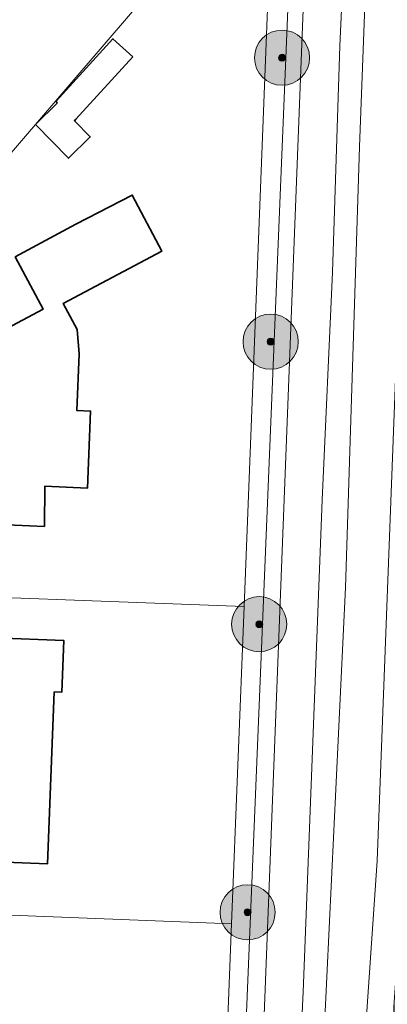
# Model space of a CAD drawing. Header units: metres. Extents: x 163628 to 167855, y 402678 to 405435.
# Tile 345 of 656: x 167422 to 167449, y 404739 to 404810. Entities that reach past the tile are written whole.
import ezdxf

# ---------------------------------------------------------------- set-up
doc = ezdxf.new("R2010")
doc.units = ezdxf.units.M
doc.layers.get('0').update_dxf_attribs({"lineweight": 25})
for name, color, linetype, lineweight in [('X-CA190022.004-UO-BGT_Ondergrond$0$GE_317_WGDVoetpad_Vlak_GEM', 253, 'Continuous', 9), ('X-CA190022.004-UO-BGT_Ondergrond$0$GE_401_OTDErf_Vlak_GEM', 253, 'Continuous', 9), ('X-CA190022.004-UO-BGT_Ondergrond$0$GE_502_WTDWaterloop_Vlak_GEM', 253, 'Continuous', 9), ('X-CA190022.004-UO-BGT_Ondergrond$0$GE_541_OWTOever_slootkant_Vlak_GEM', 253, 'Continuous', 9), ('X-CA190022.004-UO-BGT_Ondergrond$0$GE_601_PNDgrondvlakpand_Vlak_MV_GEM', 34, 'Continuous', 35), ('X-CA190022.004-UO-DWM_Beplanting$0$B-WE-GR-BOOM-S AFKOMSTIG UIT BGT', 252, 'Continuous', 0), ('X-CA190022.004-UO-KAD_Percelen$0$B-WE-KG-GRENS_PERCEEL-GV', 150, 'Continuous', 9)]:
    doc.layers.add(name, color=color, linetype=linetype, lineweight=lineweight)
doc.layers.add('X-CA190022.004-UO-DWM_Beplanting$0$B-WE-GR-BOOM-S AFKOMSTIG UIT BOMENBESTAND GEMEENTE', color=252, linetype='Continuous')
doc.layers.add('X-CA190022.004-UO-DWM_Beplanting$0$N-GV-GR-GRAS-A-200', color=7, linetype='Continuous')

# ---------------------------------------------------------------- blocks, each defined once
blk = doc.blocks.new('X-CA190022.004-UO-DWM_Beplanting$0$SGR-BOOM_01-SO')
at = {"linetype": 'ByBlock', "lineweight": 18}
h = blk.add_hatch(color=0, dxfattribs=at)
h.dxf.hatch_style = 1
edge = h.paths.add_edge_path()
edge.add_arc((0, 0), 0.25, 0, 360)
at = {"color": 0, "linetype": 'ByBlock', "lineweight": 18}
for radius in [2, 0.25]:
    blk.add_circle((0, 0), radius, dxfattribs=at)
blk = doc.blocks.new('X-CA190022.004-UO-DWM_Beplanting$0$IMGEOBoom')
at = {"transparency": 33554457}
h = blk.add_hatch(color=256, dxfattribs=at)
h.dxf.hatch_style = 1
edge = h.paths.add_edge_path()
edge.add_arc((0, 0), 100, 0, 360)
edge = h.paths.add_edge_path(flags=17)
edge.add_arc((0, 0), 12.5, 0, 360)
h = blk.add_hatch()
h.set_pattern_fill('ANGLE', color=256)
h.set_pattern_definition([(0, (0, 0), (0, 6.985), [5.08, -1.905]), (90, (0, 0), (-6.985, 4e-16), [5.08, -1.905])])
edge = h.paths.add_edge_path(flags=17)
edge.add_arc((0, 0), 12.5, 0, 360)
at = {"layer": 'X-CA190022.004-UO-DWM_Beplanting$0$N-GV-GR-GRAS-A-200'}
h = blk.add_hatch(color=256, dxfattribs=at)
h.dxf.hatch_style = 1
edge = h.paths.add_edge_path(flags=17)
edge.add_arc((0, 0), 12.5, 0, 360)
at = {"xscale": 50, "yscale": 50, "zscale": 50}
blk.add_blockref('X-CA190022.004-UO-DWM_Beplanting$0$SGR-BOOM_01-SO', (0, 0), dxfattribs=at)

msp = doc.modelspace()

# ---------------------------------------------------------------- linework, layer by layer
at = {"layer": 'X-CA190022.004-UO-BGT_Ondergrond$0$GE_317_WGDVoetpad_Vlak_GEM', "flags": 128}
for points in [[(167433.512, 404634.838), (167434.629, 404635.179), (167435.345, 404651.063), (167436.355, 404675.623), (167442.409, 404822.882), (167443.057, 404838.767), (167447.976, 404855.172), (167451.044, 404856.131), (167447.198, 404841.568), (167446.538, 404826.323), (167445.698, 404808.491)], [(167445.698, 404808.491), (167445.187, 404792.068), (167444.427, 404775.537), (167443.038, 404739.893), (167442.287, 404724.003), (167441.775, 404707.007), (167440.985, 404688.447), (167440.42, 404669.45), (167439.007, 404645.992)]]:
    msp.add_lwpolyline(points, dxfattribs=at)
at = {"layer": 'X-CA190022.004-UO-BGT_Ondergrond$0$GE_401_OTDErf_Vlak_GEM', "flags": 128}
for points in [[(167357.927, 404803.888), (167401.336, 404832.939), (167401.053, 404831.375), (167442.266, 404855.472), (167442.269, 404858.235), (167442.283, 404858.244), (167442.469, 404857.972), (167444.93, 404859.628), (167447.976, 404855.172), (167443.057, 404838.767), (167442.409, 404822.882), (167436.355, 404675.623), (167435.345, 404651.063), (167415.932, 404651.892), (167415.856, 404651.895), (167414.503, 404647.619), (167412.472, 404647.737), (167408.092, 404647.991), (167408.082, 404647.991), (167408.072, 404647.992)], [(167423.638, 404802.78), (167425.209, 404804.324), (167425.128, 404804.474), (167429.253, 404809.002), (167430.694, 404807.689), (167426.569, 404803.161), (167426.462, 404803.049), (167427.612, 404801.879), (167426.041, 404800.335), (167423.638, 404802.78)], [(167420.041, 404787.188), (167424.207, 404789.395), (167422.17, 404793.181), (167426.573, 404795.549), (167430.65, 404797.66), (167432.8, 404793.6), (167425.651, 404789.815), (167426.656, 404787.915), (167426.8, 404786.16), (167426.637, 404782.039), (167427.63, 404782), (167427.4, 404776.41), (167424.307, 404776.555), (167424.287, 404773.65), (167418.83, 404773.869)], [(167414.43, 404755.79), (167415.34, 404755.75), (167415.45, 404757.83), (167414.52, 404757.86), (167414.67, 404762.38), (167415.59, 404762.35), (167415.71, 404765.74), (167420.71, 404765.56), (167425.692, 404765.381), (167425.55, 404761.63), (167425.001, 404761.652), (167424.5, 404749.178), (167420.2, 404749.35)]]:
    msp.add_lwpolyline(points, dxfattribs=at)
at = {"layer": 'X-CA190022.004-UO-BGT_Ondergrond$0$GE_502_WTDWaterloop_Vlak_GEM', "flags": 128}
msp.add_lwpolyline([(167440.936, 404645.587), (167441.05, 404648.283), (167442.535, 404677.176), (167443.53, 404707.484), (167444.588, 404737.467), (167446.116, 404769.226), (167447.136, 404801.174), (167448.201, 404829.315), (167449.24, 404841.137), (167449.665, 404841.343), (167450.006, 404841.642), (167450.18, 404842.439), (167451.296, 404842.285), (167451.433, 404841.426), (167451.856, 404840.703), (167452.035, 404836.667), (167451.323, 404824.795), (167450.665, 404808.48), (167448.406, 404749.409), (167447.413, 404734.986), (167450.025, 404734.938)], dxfattribs=at)
at = {"layer": 'X-CA190022.004-UO-BGT_Ondergrond$0$GE_541_OWTOever_slootkant_Vlak_GEM', "flags": 128}
for points in [[(167448.201, 404829.315), (167447.136, 404801.174), (167446.116, 404769.226), (167444.588, 404737.467), (167443.53, 404707.484), (167442.535, 404677.176)], [(167439.007, 404645.992), (167440.42, 404669.45), (167440.985, 404688.447), (167441.775, 404707.007), (167442.287, 404724.003), (167443.038, 404739.893), (167444.427, 404775.537), (167445.187, 404792.068), (167445.698, 404808.491), (167446.538, 404826.323)], [(167452.741, 404819.451), (167452.238, 404803.95), (167451.963, 404790.194), (167451.262, 404777.824), (167450.746, 404765.114), (167450.512, 404751.398), (167449.617, 404738.817), (167449.569, 404735.499), (167450.025, 404734.938), (167447.413, 404734.986), (167448.406, 404749.409), (167450.665, 404808.48), (167451.323, 404824.795)]]:
    msp.add_lwpolyline(points, dxfattribs=at)
at = {"layer": 'X-CA190022.004-UO-BGT_Ondergrond$0$GE_601_PNDgrondvlakpand_Vlak_MV_GEM', "flags": 128}
for points in [[(167430.694, 404807.689), (167426.569, 404803.161), (167426.462, 404803.049), (167427.612, 404801.879), (167426.041, 404800.335), (167423.638, 404802.78), (167425.209, 404804.324), (167425.128, 404804.474), (167429.253, 404809.002), (167430.694, 404807.689)], [(167420.041, 404787.188), (167424.207, 404789.395), (167422.17, 404793.181), (167426.573, 404795.549), (167430.65, 404797.66), (167432.8, 404793.6), (167425.651, 404789.815), (167426.656, 404787.915)], [(167426.656, 404787.915), (167426.8, 404786.16), (167426.637, 404782.039), (167427.63, 404782), (167427.4, 404776.41), (167424.307, 404776.555), (167424.287, 404773.65), (167418.83, 404773.869)], [(167414.43, 404755.79), (167415.34, 404755.75), (167415.45, 404757.83), (167414.52, 404757.86), (167414.67, 404762.38), (167415.59, 404762.35), (167415.71, 404765.74), (167420.71, 404765.56), (167425.692, 404765.381), (167425.55, 404761.63), (167425.001, 404761.652)], [(167425.001, 404761.652), (167424.5, 404749.178), (167420.2, 404749.35), (167414.199, 404749.59)]]:
    msp.add_lwpolyline(points, dxfattribs=at)
at = {"layer": 'X-CA190022.004-UO-KAD_Percelen$0$B-WE-KG-GRENS_PERCEEL-GV', "flags": 128}
for points in [[(167392.284, 404285.158), (167403.783, 404323.004), (167438.222, 404435.45), (167438.463, 404441.964), (167445.13, 404622.139), (167445.537, 404629.327), (167449.5, 404732.964), (167453.711, 404843.052), (167454.029, 404851.36), (167444.36, 404844.79), (167435.85, 404625.45), (167430.237, 404480.575), (167428.59, 404438.01), (167419.884, 404409.865), (167385.85, 404299.92), (167379.252, 404278.199)], [(167435.85, 404625.45), (167444.36, 404844.79), (167441.728, 404843.002), (167440.91, 404822.94), (167438.77, 404767.85), (167437.859, 404744.835), (167436.95, 404721.89), (167436.06, 404698.92), (167435.227, 404675.966), (167434.32, 404650.99), (167425.605, 404651.32), (167424.736, 404630.464)]]:
    msp.add_lwpolyline(points, dxfattribs=at)
for points in [[(167396.2, 404790.18), (167398.399, 404790.238), (167400.9, 404789.735), (167403.231, 404788.839), (167405.217, 404787.683), (167406.687, 404786.526), (167408.097, 404785.085), (167408.246, 404784.883), (167440.91, 404822.94), (167441.728, 404843.002), (167439.59, 404841.55), (167399.72, 404817.543)], [(167408.246, 404784.883), (167409.38, 404783.346), (167410.549, 404781.095), (167411.365, 404778.479), (167411.68, 404776.077), (167411.654, 404774.178), (167411.135, 404771.266), (167410.24, 404768.91), (167438.77, 404767.85), (167440.91, 404822.94)], [(167410.24, 404768.91), (167407.487, 404757.97), (167406.912, 404755.658), (167406.557, 404753.685), (167406.212, 404751.227), (167406.024, 404749.495), (167405.83, 404746.1), (167437.859, 404744.835), (167438.77, 404767.85)], [(167405.03, 404723.11), (167436.95, 404721.89), (167437.859, 404744.835), (167405.83, 404746.1)]]:
    msp.add_lwpolyline(points, close=True, dxfattribs=at)

# ---------------------------------------------------------------- block references
at = {"layer": 'X-CA190022.004-UO-DWM_Beplanting$0$B-WE-GR-BOOM-S AFKOMSTIG UIT BGT', "xscale": 0.02, "yscale": 0.02, "zscale": 0.02}
for p in [(167441.516, 404807.622), (167440.691, 404787.038), (167439.863, 404766.555), (167439.019, 404745.672)]:
    msp.add_blockref('X-CA190022.004-UO-DWM_Beplanting$0$IMGEOBoom', p, dxfattribs=at)
at = {"layer": 'X-CA190022.004-UO-DWM_Beplanting$0$B-WE-GR-BOOM-S AFKOMSTIG UIT BOMENBESTAND GEMEENTE', "xscale": 0.02, "yscale": 0.02, "zscale": 0.02}
for p in [(167441.516, 404807.622), (167440.691, 404787.038), (167439.863, 404766.555), (167439.019, 404745.672)]:
    msp.add_blockref('X-CA190022.004-UO-DWM_Beplanting$0$IMGEOBoom', p, dxfattribs=at)

doc.saveas('drawing.dxf')
